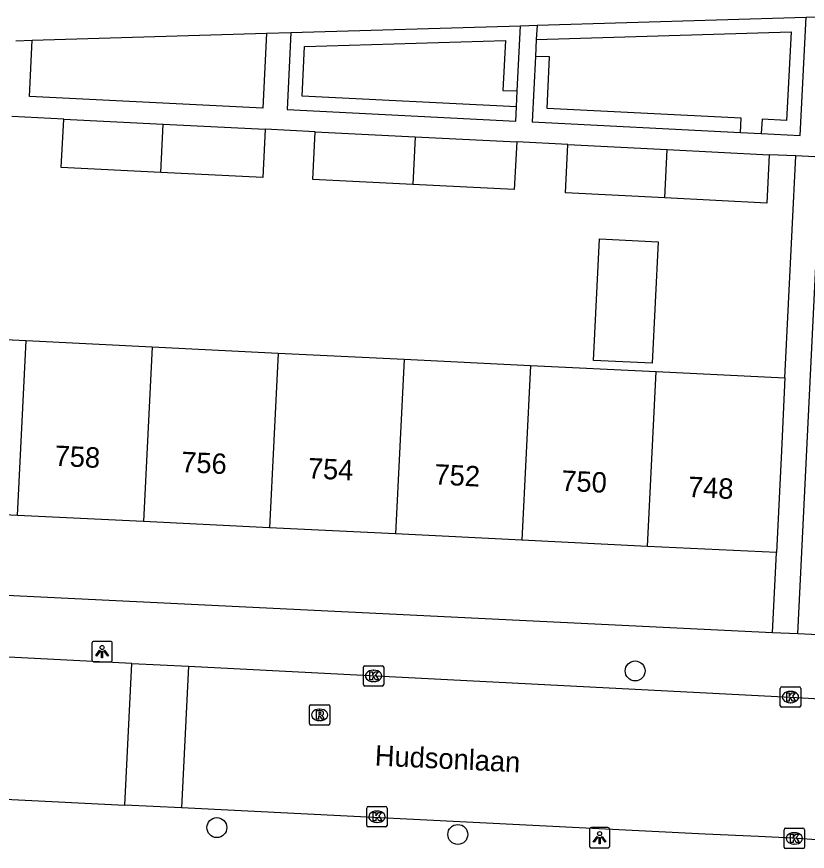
# Model space of a CAD drawing. Extents: x 161253 to 161848, y 384872 to 385383.
# Drawn here: x 161683.89 to 161722.68, y 385313.93 to 385354.88 of the extents above; entities that cross this region are included whole.
import ezdxf

# ---------------------------------------------------------------- set-up
doc = ezdxf.new("R2010")
doc.units = 0
for name, color, linetype in [('IMGEO_Boom', 7, 'Continuous'), ('IMGEO_Haag', 7, 'Continuous'), ('IMGEO_Kolk', 7, 'Continuous'), ('IMGEO_Lichtpunt', 7, 'Continuous'), ('IMGEO_Openbare_ruimte_label', 7, 'Continuous'), ('IMGEO_Pand', 7, 'Continuous'), ('IMGEO_Pand_nummerreeks', 7, 'Continuous'), ('IMGEO_Rijbaan_lokaal_open', 7, 'Continuous'), ('IMGEO_Rioolput', 7, 'Continuous'), ('IMGEO_Voetpad_open', 7, 'Continuous')]:
    doc.layers.add(name, color=color, linetype=linetype)

msp = doc.modelspace()

# ---------------------------------------------------------------- linework, layer by layer
at = {"layer": 'IMGEO_Boom'}
for centre in [(161714.232, 385322.779), (161693.712, 385315.093), (161705.532, 385314.757)]:
    msp.add_circle(centre, 0.489, dxfattribs=at)
at = {"layer": 'IMGEO_Haag'}
for points in [[(161709.385, 385353.758), (161721.881, 385354.13), (161721.664, 385349.789), (161720.458, 385349.85), (161720.423, 385349.151)], [(161708.411, 385350.457), (161697.892, 385350.986), (161698.014, 385353.419), (161707.873, 385353.713), (161707.75, 385351.252), (161708.45, 385351.239)], [(161719.397, 385349.203), (161719.432, 385349.902), (161709.916, 385350.381), (161710.03, 385352.907), (161709.343, 385352.92)]]:
    msp.add_lwpolyline(points, dxfattribs=at)
at = {"layer": 'IMGEO_Kolk'}
for p, q in [((161700.898, 385322.11), (161700.898, 385322.962)), ((161700.973, 385323.036), (161701.825, 385323.036)), ((161701.386, 385322.816), (161701.411, 385322.816)), ((161701.899, 385322.962), (161701.899, 385322.11)), ((161701.825, 385322.036), (161700.973, 385322.036)), ((161701.409, 385322.256), (161701.384, 385322.256)), ((161721.354, 385321.073), (161721.354, 385321.925)), ((161721.429, 385321.999), (161722.281, 385321.999)), ((161722.355, 385321.925), (161722.355, 385321.073)), ((161721.842, 385321.779), (161721.867, 385321.779)), ((161721.865, 385321.219), (161721.84, 385321.219)), ((161722.281, 385320.999), (161721.429, 385320.999)), ((161701.063, 385315.2), (161701.063, 385316.052)), ((161701.138, 385316.126), (161701.99, 385316.126)), ((161701.551, 385315.906), (161701.576, 385315.906)), ((161702.064, 385316.052), (161702.064, 385315.2)), ((161701.99, 385315.126), (161701.138, 385315.126)), ((161701.574, 385315.346), (161701.549, 385315.346)), ((161721.539, 385314.137), (161721.539, 385314.989)), ((161721.614, 385315.063), (161722.466, 385315.063)), ((161722.54, 385314.989), (161722.54, 385314.137)), ((161722.027, 385314.843), (161722.052, 385314.843)), ((161722.05, 385314.283), (161722.025, 385314.283)), ((161722.466, 385314.063), (161721.614, 385314.063))]:
    msp.add_line(p, q, dxfattribs=at)
for points in [[(161700.898, 385322.11), (161700.898, 385322.962)], [(161700.973, 385323.036), (161701.825, 385323.036)], [(161701.219, 385322.736), (161701.342, 385322.736), (161701.342, 385322.585), (161701.472, 385322.736), (161701.636, 385322.736), (161701.49, 385322.585), (161701.643, 385322.336), (161701.491, 385322.336), (161701.406, 385322.5), (161701.342, 385322.433), (161701.342, 385322.336), (161701.219, 385322.336), (161701.219, 385322.736)], [(161701.899, 385322.962), (161701.899, 385322.11)], [(161701.825, 385322.036), (161700.973, 385322.036)], [(161721.354, 385321.073), (161721.354, 385321.925)], [(161721.429, 385321.999), (161722.281, 385321.999)], [(161722.355, 385321.925), (161722.355, 385321.073)], [(161721.675, 385321.699), (161721.798, 385321.699), (161721.798, 385321.548), (161721.928, 385321.699), (161722.092, 385321.699), (161721.946, 385321.548), (161722.099, 385321.299), (161721.947, 385321.299), (161721.862, 385321.463), (161721.798, 385321.396), (161721.798, 385321.299), (161721.675, 385321.299), (161721.675, 385321.699)], [(161722.281, 385320.999), (161721.429, 385320.999)], [(161701.063, 385315.2), (161701.063, 385316.052)], [(161701.138, 385316.126), (161701.99, 385316.126)], [(161701.384, 385315.826), (161701.507, 385315.826), (161701.507, 385315.675), (161701.637, 385315.826), (161701.801, 385315.826), (161701.655, 385315.675), (161701.808, 385315.426), (161701.656, 385315.426), (161701.571, 385315.59), (161701.507, 385315.523), (161701.507, 385315.426), (161701.384, 385315.426), (161701.384, 385315.826)], [(161702.064, 385316.052), (161702.064, 385315.2)], [(161701.99, 385315.126), (161701.138, 385315.126)], [(161721.539, 385314.137), (161721.539, 385314.989)], [(161721.614, 385315.063), (161722.466, 385315.063)], [(161722.54, 385314.989), (161722.54, 385314.137)], [(161721.86, 385314.763), (161721.983, 385314.763), (161721.983, 385314.612), (161722.113, 385314.763), (161722.277, 385314.763), (161722.131, 385314.612), (161722.284, 385314.363), (161722.132, 385314.363), (161722.047, 385314.527), (161721.983, 385314.46), (161721.983, 385314.363), (161721.86, 385314.363), (161721.86, 385314.763)], [(161722.466, 385314.063), (161721.614, 385314.063)]]:
    msp.add_lwpolyline(points, dxfattribs=at)
for centre, start, end in [((161700.975, 385322.96), 91.552, 178.448), ((161700.975, 385322.96), 91.552, 178.448), ((161701.823, 385322.96), 1.552, 88.448), ((161701.823, 385322.96), 1.552, 88.448), ((161700.975, 385322.112), 181.552, 268.448), ((161700.975, 385322.112), 181.552, 268.448), ((161701.823, 385322.112), 271.552, 358.448), ((161701.823, 385322.112), 271.552, 358.448), ((161721.431, 385321.923), 91.552, 178.448), ((161721.431, 385321.923), 91.552, 178.448), ((161722.279, 385321.923), 1.552, 88.448), ((161722.279, 385321.923), 1.552, 88.448), ((161721.431, 385321.075), 181.552, 268.448), ((161721.431, 385321.075), 181.552, 268.448), ((161722.279, 385321.075), 271.552, 358.448), ((161722.279, 385321.075), 271.552, 358.448), ((161701.14, 385316.05), 91.552, 178.448), ((161701.14, 385316.05), 91.552, 178.448), ((161701.988, 385316.05), 1.552, 88.448), ((161701.988, 385316.05), 1.552, 88.448), ((161701.14, 385315.202), 181.552, 268.448), ((161701.14, 385315.202), 181.552, 268.448), ((161701.988, 385315.202), 271.552, 358.448), ((161701.988, 385315.202), 271.552, 358.448), ((161721.616, 385314.987), 91.552, 178.448), ((161721.616, 385314.987), 91.552, 178.448), ((161722.464, 385314.987), 1.552, 88.448), ((161722.464, 385314.987), 1.552, 88.448), ((161721.616, 385314.139), 181.552, 268.448), ((161721.616, 385314.139), 181.552, 268.448), ((161722.464, 385314.139), 271.552, 358.448), ((161722.464, 385314.139), 271.552, 358.448)]:
    msp.add_arc(centre, 0.0765, start, end, dxfattribs=at)
for centre, major_axis, ratio, start_param, end_param in [((161701.385, 385322.536), (-0.387, 0.002), 0.722429, 4.712389, 7.853982), ((161701.41, 385322.536), (-0.39, 0.002), 0.717154, 1.570796, 4.712389), ((161721.841, 385321.499), (-0.387, 0.002), 0.722429, 4.712389, 7.853982), ((161721.866, 385321.499), (-0.39, 0.002), 0.717154, 1.570796, 4.712389), ((161701.55, 385315.626), (-0.387, 0.002), 0.722429, 4.712389, 7.853982), ((161701.575, 385315.626), (-0.39, 0.002), 0.717154, 1.570796, 4.712389), ((161722.026, 385314.563), (-0.387, 0.002), 0.722429, 4.712389, 7.853982), ((161722.051, 385314.563), (-0.39, 0.002), 0.717154, 1.570796, 4.712389)]:
    msp.add_ellipse(centre, major_axis=major_axis, ratio=ratio, start_param=start_param, end_param=end_param, dxfattribs=at)
at = {"layer": 'IMGEO_Lichtpunt'}
for p, q in [((161687.583, 385324.133), (161687.583, 385323.326)), ((161687.583, 385324.133), (161687.583, 385323.326)), ((161688.485, 385324.228), (161687.677, 385324.228)), ((161688.485, 385324.228), (161687.677, 385324.228)), ((161688.579, 385323.326), (161688.579, 385324.133)), ((161688.579, 385323.326), (161688.579, 385324.133)), ((161687.677, 385323.232), (161688.485, 385323.232)), ((161687.677, 385323.232), (161688.485, 385323.232)), ((161711.992, 385314.999), (161711.992, 385314.192)), ((161711.992, 385314.999), (161711.992, 385314.192)), ((161712.894, 385315.094), (161712.086, 385315.094)), ((161712.894, 385315.094), (161712.086, 385315.094)), ((161712.988, 385314.192), (161712.988, 385314.999)), ((161712.988, 385314.192), (161712.988, 385314.999)), ((161712.086, 385314.098), (161712.894, 385314.098)), ((161712.086, 385314.098), (161712.894, 385314.098))]:
    msp.add_line(p, q, dxfattribs=at)
for points in [[(161687.957, 385323.797), (161687.996, 385323.769), (161687.808, 385323.507), (161687.77, 385323.534), (161687.957, 385323.797)], [(161688.059, 385323.749), (161688.106, 385323.749), (161688.106, 385323.427), (161688.059, 385323.427), (161688.059, 385323.749)], [(161688.169, 385323.769), (161688.207, 385323.796), (161688.394, 385323.534), (161688.355, 385323.506), (161688.169, 385323.769)], [(161712.366, 385314.663), (161712.405, 385314.635), (161712.217, 385314.373), (161712.179, 385314.4), (161712.366, 385314.663)], [(161712.468, 385314.615), (161712.515, 385314.615), (161712.515, 385314.293), (161712.468, 385314.293), (161712.468, 385314.615)], [(161712.578, 385314.635), (161712.616, 385314.662), (161712.803, 385314.4), (161712.764, 385314.372), (161712.578, 385314.635)]]:
    msp.add_lwpolyline(points, dxfattribs=at)
for centre in [(161688.082, 385323.931), (161712.491, 385314.797)]:
    msp.add_circle(centre, 0.0994, dxfattribs=at)
for centre, start, end in [((161687.677, 385324.133), 90, 180), ((161687.677, 385324.133), 90, 180), ((161688.485, 385324.133), 0, 90), ((161688.485, 385324.133), 0, 90), ((161687.677, 385323.326), 180, 270), ((161687.677, 385323.326), 180, 270), ((161688.485, 385323.326), 270, 0), ((161688.485, 385323.326), 270, 360), ((161712.086, 385314.999), 90, 180), ((161712.086, 385314.999), 90, 180), ((161712.894, 385314.999), 0, 90), ((161712.894, 385314.999), 0, 90), ((161712.086, 385314.192), 180, 270), ((161712.086, 385314.192), 180, 270), ((161712.894, 385314.192), 270, 0), ((161712.894, 385314.192), 270, 360)]:
    msp.add_arc(centre, 0.0946, start, end, dxfattribs=at)
at = {"layer": 'IMGEO_Pand'}
for points in [[(161690.961, 385347.24), (161686.078, 385347.484), (161686.196, 385349.85)], [(161686.196, 385349.85), (161691.078, 385349.606)], [(161690.961, 385347.24), (161691.078, 385349.606)], [(161696.085, 385349.356), (161695.967, 385346.99), (161690.961, 385347.24)], [(161691.078, 385349.606), (161696.085, 385349.356)], [(161703.323, 385346.644), (161698.423, 385346.889), (161698.54, 385349.236)], [(161698.54, 385349.236), (161703.438, 385348.991)], [(161703.438, 385348.991), (161703.323, 385346.644)], [(161703.438, 385348.991), (161708.423, 385348.742)], [(161708.423, 385348.742), (161708.306, 385346.395), (161703.323, 385346.644)], [(161715.683, 385345.987), (161710.812, 385346.23), (161710.93, 385348.602)], [(161710.93, 385348.602), (161715.8, 385348.359)], [(161715.683, 385345.987), (161715.8, 385348.359)], [(161715.8, 385348.359), (161720.812, 385348.109)], [(161720.812, 385348.109), (161720.693, 385345.737), (161715.683, 385345.987)], [(161715.073, 385337.874), (161712.198, 385338.015), (161712.491, 385343.977), (161715.365, 385343.836), (161715.073, 385337.874)], [(161678.176, 385339.288), (161684.358, 385338.985)], [(161683.937, 385330.411), (161684.358, 385338.985)], [(161684.358, 385338.985), (161690.54, 385338.681)], [(161690.54, 385338.681), (161690.118, 385330.107)], [(161690.54, 385338.681), (161696.721, 385338.378)], [(161696.721, 385338.378), (161696.3, 385329.804)], [(161696.721, 385338.378), (161702.902, 385338.074)], [(161702.902, 385338.074), (161702.481, 385329.5)], [(161702.902, 385338.074), (161709.093, 385337.77)], [(161709.093, 385337.77), (161708.673, 385329.196)], [(161709.093, 385337.77), (161715.265, 385337.467)], [(161714.844, 385328.893), (161715.265, 385337.467)], [(161715.265, 385337.467), (161721.585, 385337.157)], [(161721.585, 385337.157), (161721.409, 385333.577), (161721.164, 385328.583)], [(161683.937, 385330.411), (161677.756, 385330.714)], [(161690.118, 385330.107), (161683.937, 385330.411)], [(161696.3, 385329.804), (161690.118, 385330.107)], [(161702.481, 385329.5), (161696.3, 385329.804)], [(161708.673, 385329.196), (161702.481, 385329.5)], [(161714.844, 385328.893), (161708.673, 385329.196)], [(161721.164, 385328.583), (161714.844, 385328.893)]]:
    msp.add_lwpolyline(points, dxfattribs=at)
at = {"layer": 'IMGEO_Rijbaan_lokaal_open'}
for points in [[(161689.542, 385323.147), (161657.672, 385324.773)], [(161689.194, 385316.198), (161689.542, 385323.147)], [(161689.542, 385323.147), (161692.318, 385323.006)], [(161692.318, 385323.006), (161691.971, 385316.06)], [(161692.318, 385323.006), (161721.855, 385321.499), (161727.107, 385321.198)], [(161658.095, 385317.747), (161658.911, 385317.706), (161662.442, 385317.53), (161689.194, 385316.198)], [(161691.971, 385316.06), (161689.194, 385316.198)], [(161735.132, 385312.431), (161734.373, 385312.669), (161731.466, 385313.432), (161730.509, 385313.623), (161724.841, 385314.378), (161721.935, 385314.567), (161720.287, 385314.65), (161717.671, 385314.779), (161691.971, 385316.06)]]:
    msp.add_lwpolyline(points, dxfattribs=at)
at = {"layer": 'IMGEO_Rioolput'}
for p, q in [((161698.326, 385321.123), (161699.178, 385321.123)), ((161698.251, 385320.197), (161698.251, 385321.049)), ((161698.739, 385320.903), (161698.764, 385320.903)), ((161699.252, 385321.049), (161699.252, 385320.197)), ((161698.762, 385320.343), (161698.737, 385320.343)), ((161699.178, 385320.123), (161698.326, 385320.123))]:
    msp.add_line(p, q, dxfattribs=at)
for points in [[(161698.326, 385321.123), (161699.178, 385321.123)], [(161698.251, 385320.197), (161698.251, 385321.049)], [(161698.84, 385320.821), (161698.588, 385320.823), (161698.588, 385320.423)], [(161698.766, 385320.742), (161698.712, 385320.742), (161698.712, 385320.661)], [(161699.252, 385321.049), (161699.252, 385320.197)], [(161698.588, 385320.423), (161698.712, 385320.423), (161698.712, 385320.585), (161698.723, 385320.585)], [(161698.712, 385320.661), (161698.764, 385320.661)], [(161698.77, 385320.556), (161698.841, 385320.423), (161698.981, 385320.423), (161698.916, 385320.549)], [(161699.178, 385320.123), (161698.326, 385320.123)]]:
    msp.add_lwpolyline(points, dxfattribs=at)
for centre, radius, start, end in [((161698.328, 385321.047), 0.0765, 91.552, 178.448), ((161698.328, 385321.047), 0.0765, 91.552, 178.448), ((161699.176, 385321.047), 0.0765, 1.552, 88.448), ((161699.176, 385321.047), 0.0765, 1.552, 88.448), ((161698.772, 385320.646), 0.0964, 77.0061, 93.1865), ((161698.786, 385320.703), 0.0378, 276.6634, 79.6772), ((161698.839, 385320.711), 0.109, 350.3612, 89.416), ((161698.837, 385320.711), 0.112, 277.5842, 350.9817), ((161698.722, 385320.532), 0.0533, 26.0293, 88.6989), ((161698.748, 385320.85), 0.19, 274.7715, 282.9687), ((161698.821, 385320.496), 0.108, 29.5134, 73.7905), ((161698.328, 385320.199), 0.0765, 181.552, 268.448), ((161698.328, 385320.199), 0.0765, 181.552, 268.448), ((161699.176, 385320.199), 0.0765, 271.552, 358.448), ((161699.176, 385320.199), 0.0765, 271.552, 358.448)]:
    msp.add_arc(centre, radius, start, end, dxfattribs=at)
for centre, major_axis, ratio, start_param, end_param in [((161698.738, 385320.623), (-0.387, 0.002), 0.722429, 4.712389, 7.853982), ((161698.763, 385320.623), (-0.39, 0.002), 0.717154, 1.570796, 4.712389)]:
    msp.add_ellipse(centre, major_axis=major_axis, ratio=ratio, start_param=start_param, end_param=end_param, dxfattribs=at)
at = {"layer": 'IMGEO_Voetpad_open'}
for points in [[(161709.42, 385354.459), (161722.618, 385354.852)], [(161720.423, 385349.151), (161722.328, 385349.055), (161722.618, 385354.852)], [(161722.618, 385354.852), (161723.531, 385354.879)], [(161697.347, 385354.099), (161708.61, 385354.435)], [(161708.45, 385351.239), (161708.61, 385354.435)], [(161708.61, 385354.435), (161709.42, 385354.459)], [(161709.42, 385354.459), (161709.385, 385353.758)], [(161696.148, 385354.063), (161695.965, 385350.383), (161684.516, 385350.958), (161684.655, 385353.721)], [(161684.655, 385353.721), (161696.148, 385354.063)], [(161696.148, 385354.063), (161697.347, 385354.099)], [(161697.347, 385354.099), (161697.158, 385350.322), (161708.376, 385349.758), (161708.411, 385350.457)], [(161683.845, 385353.697), (161684.655, 385353.721)], [(161709.385, 385353.758), (161709.343, 385352.92)], [(161709.343, 385352.92), (161709.182, 385349.717), (161719.397, 385349.203)], [(161708.411, 385350.457), (161708.45, 385351.239)], [(161686.196, 385349.85), (161683.659, 385349.985)], [(161698.54, 385349.236), (161696.085, 385349.356)], [(161719.397, 385349.203), (161720.423, 385349.151)], [(161710.93, 385348.602), (161708.423, 385348.742)], [(161722.12, 385348.045), (161720.812, 385348.109)], [(161721.585, 385337.157), (161722.12, 385348.045)], [(161723.352, 385347.985), (161722.12, 385348.045)], [(161722.21, 385324.594), (161723.352, 385347.985)], [(161720.973, 385324.654), (161721.164, 385328.583)], [(161720.973, 385324.654), (161668.953, 385327.177)], [(161722.21, 385324.594), (161720.973, 385324.654)], [(161753.061, 385323.097), (161722.21, 385324.594)]]:
    msp.add_lwpolyline(points, dxfattribs=at)

# ---------------------------------------------------------------- texts
at = {"layer": 'IMGEO_Openbare_ruimte_label'}
msp.add_text('Hudsonlaan', height=1, rotation=357.2492, dxfattribs=at).set_placement((161701.445, 385318.144))
at = {"layer": 'IMGEO_Pand_nummerreeks'}
for s, p in [('758', (161685.732, 385332.846)), ('756', (161691.944, 385332.541)), ('754', (161698.159, 385332.235)), ('752', (161704.37, 385331.93)), ('750', (161710.591, 385331.625)), ('748', (161716.806, 385331.32))]:
    msp.add_text(s, height=1, rotation=357.1892, dxfattribs=at).set_placement(p)

doc.saveas('drawing.dxf')
